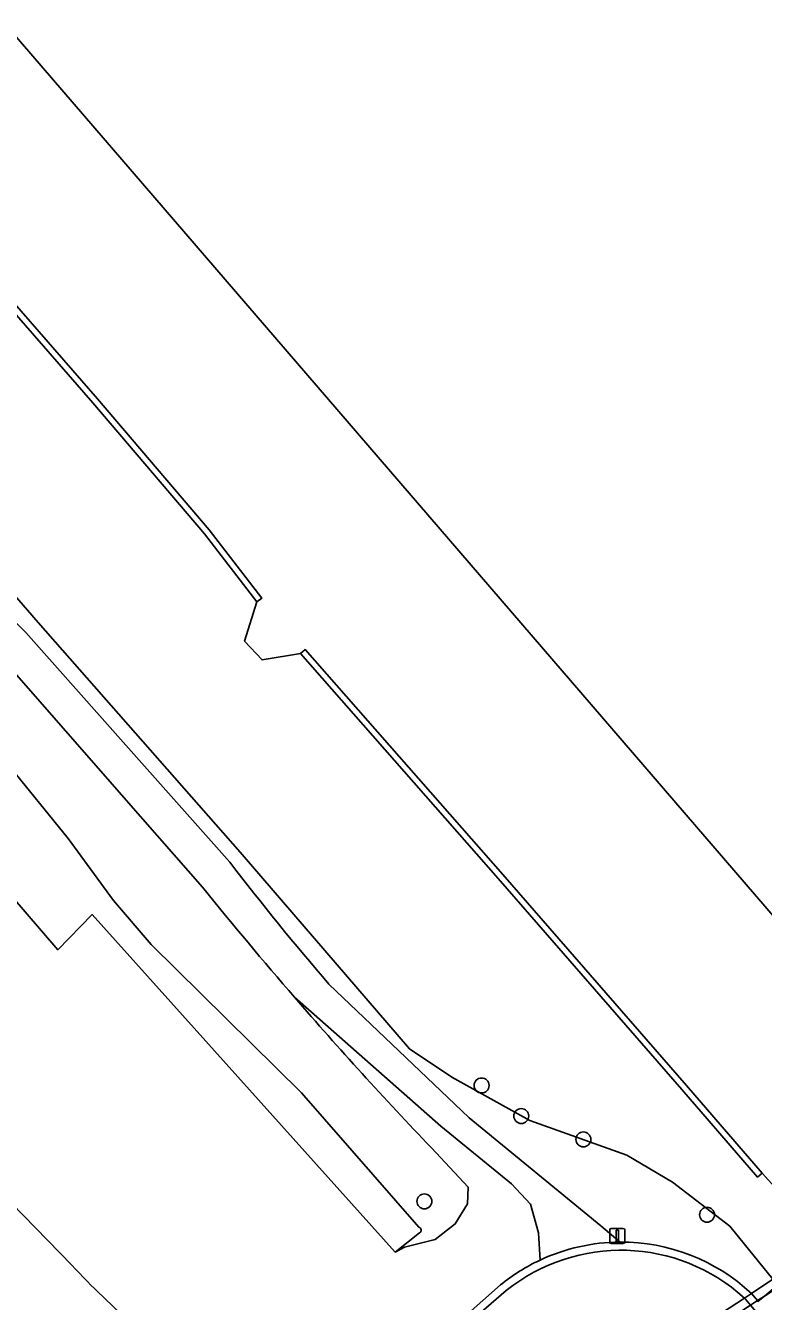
# Model space of a CAD drawing. Extents: x 155018 to 156648, y 383979 to 385733.
# Drawn here: x 155993.3 to 156041.5, y 385352.5 to 385435.9 of the extents above; entities that cross this region are included whole.
import ezdxf

# ---------------------------------------------------------------- set-up
doc = ezdxf.new("R2010")
doc.units = 0
for name, color, linetype in [('IMGEO_Berm_open', 7, 'Continuous'), ('IMGEO_Boom', 7, 'Continuous'), ('IMGEO_Dek', 7, 'Continuous'), ('IMGEO_Fietspad_gesloten', 7, 'Continuous'), ('IMGEO_Groenvoorziening', 7, 'Continuous'), ('IMGEO_Hek', 7, 'Continuous'), ('IMGEO_Kademuur', 7, 'Continuous'), ('IMGEO_Lichtmast', 7, 'Continuous'), ('IMGEO_Loofbos', 7, 'Continuous'), ('IMGEO_Muur', 7, 'Continuous'), ('IMGEO_Rijbaan_lokaal_gesloten', 7, 'Continuous'), ('IMGEO_Rijbaan_regionaal_gesloten', 7, 'Continuous'), ('IMGEO_Waterloop', 7, 'Continuous')]:
    doc.layers.add(name, color=color, linetype=linetype)

msp = doc.modelspace()

# ---------------------------------------------------------------- linework, layer by layer
at = {"layer": 'IMGEO_Berm_open'}
for points in [[(156047.175, 385351.618), (156044.182, 385355.08), (156042.4, 385353.589), (156041.539, 385352.869), (156041.121, 385352.519), (156041.081, 385352.568), (156040.687, 385353.039), (156040.229, 385352.739), (156040.299, 385352.674), (156040.635, 385352.276)], [(156024.301, 385353.596), (156013.338, 385343.884), (156012.797, 385343.902), (156011.844, 385343.148), (156012.217, 385342.742), (156012.442, 385342.648), (156024.669, 385353.222)], [(156040.229, 385352.739), (156040.687, 385353.039)]]:
    msp.add_lwpolyline(points, dxfattribs=at)
for centre, radius, start, end in [((156032.167, 385343.893), 11.968, 47.65349, 128.7906), ((156032.178, 385343.909), 12.486, 90.30133, 115.0902), ((156032.182, 385343.941), 12.455, 46.93053, 90.32167), ((156032.145, 385343.969), 12.418, 115.0697, 129.17215)]:
    msp.add_arc(centre, radius, start, end, dxfattribs=at)
at = {"layer": 'IMGEO_Boom'}
for centre in [(156023.06, 385366.629), (156025.654, 385364.633), (156029.71, 385363.104), (156019.325, 385359.056), (156037.791, 385358.183)]:
    msp.add_circle(centre, 0.489, dxfattribs=at)
at = {"layer": 'IMGEO_Dek'}
msp.add_lwpolyline([(156064.384, 385351.868), (156061.156, 385355.592), (156055.183, 385362.53), (156046.302, 385356.715), (156045.297, 385356.057), (156042.098, 385353.962), (156040.687, 385353.039), (156040.229, 385352.739), (156037.167, 385350.734)], dxfattribs=at)
at = {"layer": 'IMGEO_Fietspad_gesloten'}
for points in [[(156024.669, 385353.222), (156012.442, 385342.648)], [(156043.332, 385349.072), (156043.19, 385349.24), (156040.635, 385352.276), (156040.299, 385352.674), (156040.229, 385352.739)]]:
    msp.add_lwpolyline(points, dxfattribs=at)
msp.add_arc((156032.167, 385343.893), 11.968, 47.65349, 128.7906, dxfattribs=at)
at = {"layer": 'IMGEO_Groenvoorziening'}
for points in [[(156019.779, 385362.556), (156022.186, 385359.987), (156022.135, 385358.901), (156021.343, 385357.586), (156020.034, 385356.564), (156018.023, 385356.072), (156017.415, 385355.744), (155997.625, 385377.802), (155995.369, 385375.497), (155969.716, 385405.314), (155887.441, 385499.942), (155887.37, 385500.025), (155887.338, 385500.062), (155869.459, 385520.912)], [(156006.608, 385381.221), (156000, 385388.671), (155993.289, 385396.238)], [(155991.628, 385394.666), (156000, 385385.109), (156004.834, 385379.59)], [(156032.112, 385356.395), (156030.862, 385357.467), (156022.252, 385364.518), (156013.076, 385373.259)], [(156026.883, 385355.217), (156026.771, 385357.005), (156026.257, 385358.87), (156025.025, 385360.21), (156020.408, 385363.974), (156010.839, 385372.392)], [(156010.839, 385372.392), (156020.408, 385363.974), (156025.025, 385360.21), (156026.257, 385358.87), (156026.771, 385357.005), (156026.883, 385355.217)], [(155980.487, 385371.122), (155996.282, 385354.883)], [(156012.217, 385342.742), (156011.844, 385343.148), (156012.797, 385343.902), (156013.338, 385343.884), (156024.301, 385353.596)]]:
    msp.add_lwpolyline(points, dxfattribs=at)
for centre, radius, start, end in [((156066.871, 385470.396), 104.468, 215.53543, 225.22334), ((156156.383, 385496.284), 188.87, 217.53284, 220.64512), ((156214.321, 385548.253), 268.946, 218.83832, 220.83543), ((156212.269, 385546.492), 266.242, 220.83754, 223.69824), ((156032.178, 385343.909), 12.486, 90.30133, 115.0902), ((156032.145, 385343.969), 12.418, 115.0697, 129.17215), ((156049.926, 385405.763), 73.936, 223.48521, 232.43255)]:
    msp.add_arc(centre, radius, start, end, dxfattribs=at)
at = {"layer": 'IMGEO_Hek'}
for points in [[(155995.369, 385375.497), (155969.716, 385405.314), (155887.441, 385499.942), (155887.37, 385500.025)], [(155995.369, 385375.497), (155997.625, 385377.802), (156017.415, 385355.744)]]:
    msp.add_lwpolyline(points, dxfattribs=at)
at = {"layer": 'IMGEO_Kademuur'}
for points in [[(155997.97, 385411.507), (155971.69, 385441.684), (155964.908, 385449.453), (155949.957, 385466.762), (155942.835, 385474.886), (155942.528, 385474.642), (155942.487, 385474.48), (155944.008, 385472.704), (155945.121, 385471.405), (155945.444, 385471.39), (155949.655, 385466.5), (155964.606, 385449.191), (155971.389, 385441.421), (155997.667, 385411.246), (156004.958, 385402.689), (156008.376, 385398.238), (156008.694, 385398.482), (156005.269, 385402.94)], [(156024.45, 385380.417), (156011.534, 385395.124), (156011.234, 385394.86), (156024.149, 385380.154), (156036.141, 385366.36), (156041.095, 385360.642), (156041.397, 385360.904), (156036.443, 385366.622)]]:
    msp.add_lwpolyline(points, close=True, dxfattribs=at)
msp.add_lwpolyline([(156008.376, 385398.238), (156007.576, 385395.675), (156008.714, 385394.446), (156011.234, 385394.86)], dxfattribs=at)
at = {"layer": 'IMGEO_Lichtmast'}
for p, q in [((156031.431, 385356.393), (156031.431, 385357.193)), ((156031.431, 385357.193), (156031.431, 385356.393)), ((156031.531, 385357.293), (156032.321, 385357.293)), ((156032.321, 385357.293), (156031.531, 385357.293)), ((156032.421, 385357.193), (156032.421, 385356.393)), ((156032.421, 385356.393), (156032.421, 385357.193)), ((156032.321, 385356.293), (156031.531, 385356.293)), ((156031.531, 385356.293), (156032.321, 385356.293))]:
    msp.add_line(p, q, dxfattribs=at)
msp.add_lwpolyline([(156031.851, 385357.168), (156032.001, 385357.168), (156032.001, 385356.418), (156031.851, 385356.418), (156031.851, 385357.168)], dxfattribs=at)
for centre, start, end in [((156031.531, 385357.193), 90, 180), ((156031.531, 385357.193), 90, 180), ((156032.321, 385357.193), 0, 90), ((156032.321, 385357.193), 360, 90), ((156031.531, 385356.393), 180, 270), ((156031.531, 385356.393), 180, 270), ((156032.321, 385356.393), 270, 0), ((156032.321, 385356.393), 270, 0)]:
    msp.add_arc(centre, 0.1, start, end, dxfattribs=at)
at = {"layer": 'IMGEO_Loofbos'}
for points in [[(156040.687, 385353.039), (156041.081, 385352.568), (156041.121, 385352.519), (156041.539, 385352.869), (156042.4, 385353.589), (156042.098, 385353.962), (156039.285, 385357.432), (156035.538, 385360.301), (156032.547, 385362.066), (156026.212, 385364.331), (156021.108, 385367.171), (156018.348, 385369.016), (156007.291, 385381.87), (155994.096, 385396.892), (155982.457, 385410.308), (155963.878, 385431.953), (155947.342, 385451.497), (155904.78, 385500), (155879.184, 385529.668), (155775.182, 385649.306), (155766.711, 385659.664), (155748.523, 385682.4)], [(155739, 385675.581), (155752.832, 385658.702), (155782.921, 385621.515), (155784.1, 385622.382), (155820.427, 385578.306), (155824.568, 385577.256), (155827.294, 385574.063), (155826.762, 385570.704), (155869.459, 385520.912), (155887.338, 385500.062), (155887.37, 385500.025), (155887.441, 385499.942), (155969.716, 385405.314), (155995.369, 385375.497), (155997.625, 385377.802), (156017.415, 385355.744), (156019.014, 385356.997)], [(155874.298, 385520.299), (155877.785, 385516.249), (155892.789, 385500), (155903.161, 385487.107), (155909.47, 385479.769), (155914.418, 385473.703), (155921.397, 385465.857), (155925.709, 385460.68), (155932.879, 385452.714), (155947.611, 385436.894), (155949.85, 385434.656), (155954.185, 385429.319), (155958.041, 385424.012), (155963.753, 385417.719), (155969.431, 385412.166), (155970.24, 385411.661), (155974.317, 385406.722), (155984.601, 385395.931), (155992.027, 385387.75), (155996.056, 385382.767), (155999.008, 385378.723), (156001.48, 385375.849), (156011.297, 385366.15), (156018.959, 385357.378)], [(155904.78, 385500), (155947.342, 385451.497), (155963.878, 385431.953), (155982.457, 385410.308), (155994.096, 385396.892), (156007.291, 385381.87), (156018.348, 385369.016), (156021.108, 385367.171), (156026.212, 385364.331), (156032.547, 385362.066), (156035.538, 385360.301), (156039.285, 385357.432), (156042.098, 385353.962)], [(156045.553, 385356.294), (156041.397, 385360.904), (156041.095, 385360.642), (156036.141, 385366.36), (156024.149, 385380.154), (156011.234, 385394.86), (156008.714, 385394.446), (156007.576, 385395.675), (156008.376, 385398.238), (156004.958, 385402.689), (155997.667, 385411.246), (155971.389, 385441.421), (155964.606, 385449.191), (155949.655, 385466.5), (155945.444, 385471.39), (155945.121, 385471.405), (155944.483, 385470.983), (155944.181, 385470.72), (155937.471, 385478.441), (155937.773, 385478.703), (155938.434, 385479.171), (155921.972, 385498.33)], [(156018.959, 385357.378), (156011.297, 385366.15), (156001.48, 385375.849), (155999.008, 385378.723), (155996.056, 385382.767), (155992.027, 385387.75), (155984.601, 385395.931)], [(155993.289, 385396.238), (156000, 385388.671), (156006.608, 385381.221)], [(156004.834, 385379.59), (156000, 385385.109), (155991.628, 385394.666)], [(156013.076, 385373.259), (156022.252, 385364.518), (156030.862, 385357.467), (156032.112, 385356.395)], [(156019.014, 385356.997), (156017.415, 385355.744), (156018.023, 385356.072), (156020.034, 385356.564), (156021.343, 385357.586), (156022.135, 385358.901), (156022.186, 385359.987), (156019.779, 385362.556)]]:
    msp.add_lwpolyline(points, dxfattribs=at)
for centre, radius, start, end in [((156066.871, 385470.396), 104.468, 215.53543, 225.22334), ((156156.383, 385496.284), 188.87, 217.53284, 220.64512), ((156214.321, 385548.253), 268.946, 218.83832, 220.83543), ((156212.269, 385546.492), 266.242, 220.83754, 223.69824), ((156018.903, 385357.175), 0.21, 301.90954, 74.51906), ((156018.903, 385357.175), 0.21, 301.90954, 74.51906), ((156032.182, 385343.941), 12.455, 46.93053, 90.32167)]:
    msp.add_arc(centre, radius, start, end, dxfattribs=at)
at = {"layer": 'IMGEO_Muur'}
msp.add_lwpolyline([(156055.58, 385362.07), (156055.183, 385362.53), (156046.302, 385356.715), (156045.297, 385356.057), (156042.098, 385353.962), (156040.687, 385353.039), (156040.229, 385352.739), (156037.167, 385350.734), (156036.694, 385350.424), (156031.799, 385347.219), (156032.222, 385346.763), (156033.949, 385347.895), (156037.648, 385350.319), (156040.635, 385352.276), (156041.081, 385352.568), (156041.539, 385352.869), (156045.118, 385355.214), (156046.837, 385356.341)], close=True, dxfattribs=at)
at = {"layer": 'IMGEO_Rijbaan_lokaal_gesloten'}
msp.add_lwpolyline([(155996.282, 385354.883), (155980.487, 385371.122)], dxfattribs=at)
msp.add_arc((156049.926, 385405.763), 73.936, 223.48521, 232.43255, dxfattribs=at)
at = {"layer": 'IMGEO_Rijbaan_regionaal_gesloten'}
msp.add_lwpolyline([(156063.024, 385353.438), (156061.156, 385355.592), (156055.58, 385362.07), (156046.837, 385356.341), (156045.118, 385355.214), (156041.539, 385352.869), (156041.081, 385352.568), (156040.635, 385352.276), (156037.648, 385350.319), (156033.949, 385347.895), (156032.222, 385346.763), (156033.714, 385345.156), (156034.067, 385344.782), (156034.803, 385344.003), (156035.144, 385343.643), (156039.924, 385338.144), (156043.978, 385340.849), (156045.085, 385341.587), (156048.015, 385343.542), (156049.998, 385344.865), (156051.91, 385346.141), (156054.328, 385347.747)], close=True, dxfattribs=at)
at = {"layer": 'IMGEO_Waterloop'}
for points in [[(156061.156, 385355.592), (156047.645, 385371.287), (155736.494, 385732.721)], [(155971.69, 385441.684), (155997.97, 385411.507), (156005.269, 385402.94), (156008.694, 385398.482), (156008.376, 385398.238), (156007.576, 385395.675), (156008.714, 385394.446), (156011.234, 385394.86), (156011.534, 385395.124), (156024.45, 385380.417), (156036.443, 385366.622), (156041.397, 385360.904), (156045.553, 385356.294)]]:
    msp.add_lwpolyline(points, dxfattribs=at)

doc.saveas('drawing.dxf')
